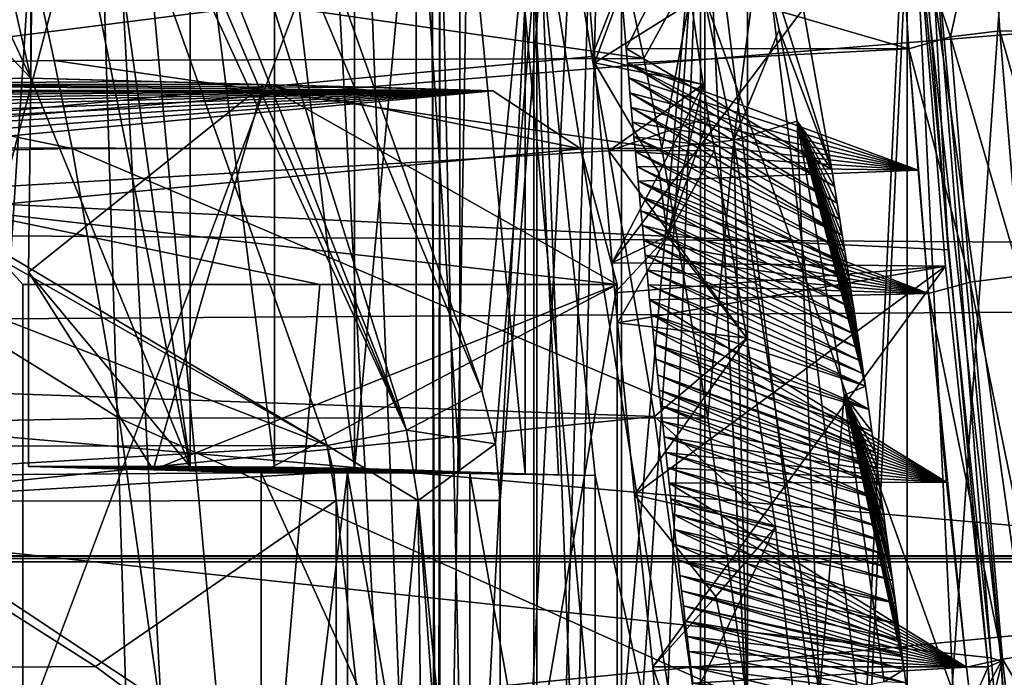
# Model space of a CAD drawing. Header units: metres. Extents: x -150 to 307, y -550 to 84.
# Tile 296 of 656: x 159.37 to 161.91, y 3.47 to 5.17. Entities that reach past the tile are written whole.
import ezdxf

# ---------------------------------------------------------------- set-up
doc = ezdxf.new("R2010")
doc.units = ezdxf.units.M
doc.layers.add('solid_26006363', color=7, linetype='CONTINUOUS')

msp = doc.modelspace()

# ---------------------------------------------------------------- linework, layer by layer
at = {"layer": 'solid_26006363'}
for points in [[(160.173294, 7.91509, 881.040771), (163.005783, 0, 884.608582), (163.03801, 8.683062, 884.179199)], [(159.745865, 6.515185, 845.87616), (160.563354, 4.211026, 844.958618), (160.922363, 7.986619, 844.555664)], [(160.052856, 7.810109, 843.772766), (160.922363, 7.986619, 844.555664), (160.922363, -7.986684, 844.555664)], [(160.563354, 4.211026, 844.958618), (160.598389, 4.074183, 844.919312), (160.922363, 7.986619, 844.555664)], [(160.598389, 4.074183, 844.919312), (160.610306, 3.92866, 844.905945), (160.922363, 7.986619, 844.555664)], [(160.922363, 7.986619, 844.555664), (160.610306, 1.76952, 844.905945), (160.700699, 0.888982, 844.804504)], [(160.610306, 3.92866, 844.905945), (160.610306, 1.76952, 844.905945), (160.922363, 7.986619, 844.555664)], [(160.922363, 7.986619, 844.555664), (160.700699, 0.888982, 844.804504), (160.730911, 0, 844.770569)], [(160.922363, 7.986619, 844.555664), (160.730911, 0, 844.770569), (160.922363, -7.986684, 844.555664)], [(160.173294, 7.91509, 881.040771), (157.596603, 7.150526, 878.147949), (158.081863, 0, 879.170471)], [(160.173294, 7.91509, 881.040771), (158.081863, 0, 879.170471), (160.48465, 0, 881.853455)], [(160.173294, 7.91509, 881.040771), (160.48465, 0, 881.853455), (163.005783, 0, 884.608582)], [(159.526001, 7.306393, 843.298401), (160.052856, 7.810109, 843.772766), (160.922363, -7.986684, 844.555664)], [(161.151321, -0.000012, 879.606384), (160.557312, 6.463857, 878.596375), (164.508316, 7.343033, 882.949463)], [(161.151321, -0.000012, 879.606384), (164.508316, 7.343033, 882.949463), (164.474091, -0.000047, 883.25061)], [(159.526001, 7.306393, 843.298401), (157.399704, 3.484916, 841.38385), (151.576767, 7.250385, 836.140869)], [(159.526001, 7.306393, 843.298401), (158.379044, 2.74818, 842.265686), (157.399704, 3.484916, 841.38385)], [(159.526001, 7.306393, 843.298401), (159.179871, 1.912961, 842.986755), (158.379044, 2.74818, 842.265686)], [(159.526001, 7.306393, 843.298401), (159.721054, 1.022776, 843.473999), (159.179871, 1.912961, 842.986755)], [(159.526001, 7.306393, 843.298401), (159.921051, 0, 843.654114), (159.721054, 1.022776, 843.473999)], [(159.526001, 7.306393, 843.298401), (160.922363, -7.986684, 844.555664), (159.921051, 0, 843.654114)], [(159.402023, 5.016229, 842.766235), (159.399994, 6.95196, 842.761536), (158.972992, 6.91801, 841.781494)], [(159.402023, 5.016229, 842.766235), (159.410858, 6.023843, 842.783875), (159.399994, 6.95196, 842.761536)], [(159.811951, 4.01638, 843.141235), (159.399994, 6.95196, 842.761536), (159.410858, 6.023843, 842.783875)], [(159.811951, 4.01638, 843.141235), (159.811951, 5.725, 843.141235), (159.399994, 6.95196, 842.761536)], [(159.402023, 5.016229, 842.766235), (158.513962, 6.919923, 840.727966), (158.512573, 5.951874, 840.72467)], [(159.402023, 5.016229, 842.766235), (158.972992, 6.91801, 841.781494), (158.513962, 6.919923, 840.727966)], [(159.659836, 6.365004, 845.915039), (160.563354, 4.211026, 844.958618), (159.745865, 6.515185, 845.87616)], [(158.133636, 0, 876.20166), (157.238983, 5.539485, 874.820862), (160.557312, 6.463857, 878.596375)], [(161.151321, -0.000012, 879.606384), (158.133636, 0, 876.20166), (160.557312, 6.463857, 878.596375)], [(160.368805, 4.10965, 845.039856), (159.659836, 6.365004, 845.915039), (159.525208, 6.246133, 845.887756)], [(160.368805, 4.10965, 845.039856), (160.563354, 4.211026, 844.958618), (159.659836, 6.365004, 845.915039)], [(160.368805, 4.10965, 845.039856), (159.525208, 6.246133, 845.887756), (159.465546, 6.213376, 845.851929)], [(160.368805, 4.10965, 845.039856), (159.465546, 6.213376, 845.851929), (159.413116, 6.187492, 845.801025)], [(159.413116, 6.187492, 845.801025), (156.619965, 6.182618, 843.338501), (160.164444, 4.069848, 844.957764)], [(160.368805, 4.10965, 845.039856), (159.413116, 6.187492, 845.801025), (160.164444, 4.069848, 844.957764)], [(160.164444, 4.069848, 844.957764), (156.619965, 6.182618, 843.338501), (157.694244, 5.479829, 843.784912)], [(159.811951, 4.01638, 843.141235), (159.410858, 6.023843, 842.783875), (159.402023, 5.016229, 842.766235)], [(159.402023, 5.016229, 842.766235), (158.512573, 5.951874, 840.72467), (158.507736, 5.000035, 840.722412)], [(160.916321, 5.309873, 839.554626), (160.934509, 5.092793, 839.476868), (161.287704, 5.777488, 840.569824)], [(160.934509, 5.092793, 839.476868), (161.463913, 4.780777, 840.36499), (161.287704, 5.777488, 840.569824)], [(161.278763, 5.373614, 840.5802), (161.287704, 5.777488, 840.569824), (161.463913, 4.780777, 840.36499)], [(160.028748, 4.014842, 843.216431), (159.811951, 5.725, 843.141235), (159.811951, 4.01638, 843.141235)], [(160.028793, 5.725, 843.216736), (159.811951, 5.725, 843.141235), (160.028748, 4.014842, 843.216431)], [(160.028793, 5.725, 843.216736), (160.028748, 4.014842, 843.216431), (160.235504, 4.011144, 843.116821)], [(160.235504, 5.725, 843.116821), (160.028793, 5.725, 843.216736), (160.235504, 4.011144, 843.116821)], [(160.235504, 4.011144, 843.116821), (160.393967, 4.006986, 842.938965), (160.393967, 5.725, 842.938965)], [(160.235504, 5.725, 843.116821), (160.235504, 4.011144, 843.116821), (160.393967, 5.725, 842.938965)], [(160.393967, 5.725, 842.938965), (160.393967, 4.006986, 842.938965), (160.506561, 4.002203, 842.672302)], [(160.506546, 5.725, 842.672241), (160.393967, 5.725, 842.938965), (160.506561, 4.002203, 842.672302)], [(160.506546, 5.725, 842.672241), (160.506561, 4.002203, 842.672302), (160.674362, 3.99718, 842.43634)], [(160.674362, 5.725, 842.43634), (160.506546, 5.725, 842.672241), (160.674362, 3.99718, 842.43634)], [(160.674362, 5.725, 842.43634), (160.854965, 3.992891, 842.268188), (161.246887, 2.184013, 842.060059)], [(161.247223, 5.725, 842.059937), (160.674362, 5.725, 842.43634), (161.246887, 2.184013, 842.060059)], [(160.674362, 5.725, 842.43634), (160.760742, 3.995026, 842.348083), (160.854965, 3.992891, 842.268188)], [(160.674362, 5.725, 842.43634), (160.674362, 3.99718, 842.43634), (160.760742, 3.995026, 842.348083)], [(161.247223, 5.725, 842.059937), (161.246887, 2.184013, 842.060059), (161.685516, 2.177182, 841.992981)], [(161.931549, 5.725, 842.020142), (161.247223, 5.725, 842.059937), (161.685516, 2.177182, 841.992981)], [(161.931549, 5.725, 842.020142), (161.685516, 2.177182, 841.992981), (162.121689, 2.172542, 842.074463)], [(161.679489, 5.63554, 838.311523), (161.763596, 4.57426, 837.967346), (144.096741, 5.427855, 813.089661)], [(160.434494, 5.65, 843.090576), (160.444702, 0.75, 843.040955), (160.449585, 0.75, 843.615356)], [(160.454636, 5.65, 843.635254), (160.434494, 5.65, 843.090576), (160.449585, 0.75, 843.615356)], [(160.434494, 5.65, 843.090576), (160.529572, 5.65, 842.792114), (160.444702, 0.75, 843.040955)], [(160.697189, 5.65, 842.525085), (160.697189, 0.75, 842.525085), (160.444702, 0.75, 843.040955)], [(160.529572, 5.65, 842.792114), (160.697189, 5.65, 842.525085), (160.444702, 0.75, 843.040955)], [(160.454636, 5.65, 843.635254), (160.449585, 0.75, 843.615356), (160.454437, -5.65, 843.634521)], [(160.454636, 5.65, 843.635254), (160.454437, -5.65, 843.634521), (160.704269, -5.65, 844.11908)], [(160.704666, 5.65, 844.119568), (160.454636, 5.65, 843.635254), (160.704269, -5.65, 844.11908)], [(161.126419, 5.65, 842.189148), (160.697189, -5.65, 842.525085), (160.697189, -0.75, 842.525085)], [(161.126419, 5.65, 842.189148), (161.126556, -5.65, 842.189087), (160.697189, -5.65, 842.525085)], [(161.126419, 5.65, 842.189148), (160.697189, -0.75, 842.525085), (160.697189, 0.75, 842.525085)], [(161.126419, 5.65, 842.189148), (160.697189, 0.75, 842.525085), (160.697189, 5.65, 842.525085)], [(160.704666, 5.65, 844.119568), (160.704269, -5.65, 844.11908), (161.136612, -5.65, 844.451233)], [(161.137024, 5.65, 844.451477), (160.704666, 5.65, 844.119568), (161.136612, -5.65, 844.451233)], [(161.126419, 5.65, 842.189148), (161.657791, 5.65, 842.06781), (161.126556, -5.65, 842.189087)], [(161.657791, 5.65, 842.06781), (161.658112, -5.65, 842.06781), (161.126556, -5.65, 842.189087)], [(161.137024, 5.65, 844.451477), (161.136612, -5.65, 844.451233), (161.669205, -5.65, 844.56781)], [(161.137024, 5.65, 844.451477), (161.522156, -2.5, 844.559753), (161.522156, 2.5, 844.559753)], [(161.137024, 5.65, 844.451477), (161.669205, -5.65, 844.56781), (161.522156, -2.5, 844.559753)], [(161.669525, 5.65, 844.56781), (161.137024, 5.65, 844.451477), (161.522156, 2.5, 844.559753)], [(161.822083, 2.5, 844.557678), (161.669525, 5.65, 844.56781), (161.522156, 2.5, 844.559753)], [(161.657791, 5.65, 842.06781), (162.190292, 5.65, 842.184143), (161.658112, -5.65, 842.06781)], [(162.190292, 5.65, 842.184143), (162.19072, -5.65, 842.184326), (161.658112, -5.65, 842.06781)], [(162.1129, 2.5, 844.484253), (162.200897, 5.65, 844.446472), (161.669525, 5.65, 844.56781)], [(161.822083, 2.5, 844.557678), (162.1129, 2.5, 844.484253), (161.669525, 5.65, 844.56781)], [(161.708664, 5.60386, 838.397339), (161.763596, 4.57426, 837.967346), (161.679489, 5.63554, 838.311523)], [(161.672211, 5.569407, 838.479248), (161.900085, 3.514943, 837.852051), (161.708664, 5.60386, 838.397339)], [(161.708664, 5.60386, 838.397339), (161.874268, 3.523559, 837.76416), (161.763596, 4.57426, 837.967346)], [(161.708664, 5.60386, 838.397339), (161.900085, 3.514943, 837.852051), (161.874268, 3.523559, 837.76416)], [(160.807968, 5.308866, 840.420044), (160.84639, 5.071762, 840.350037), (161.049133, 5.582755, 840.196228)], [(161.049133, 5.582755, 840.196228), (160.853378, 5.055662, 839.272949), (160.811417, 5.567238, 839.462036)], [(160.84639, 5.071762, 840.350037), (161.132767, 5, 840.018494), (161.049133, 5.582755, 840.196228)], [(161.049133, 5.582755, 840.196228), (161.132767, 5, 840.018494), (160.853378, 5.055662, 839.272949)], [(160.811417, 5.567238, 839.462036), (160.853378, 5.055662, 839.272949), (161.672211, 5.569407, 838.479248)], [(160.853378, 5.055662, 839.272949), (160.898331, 4.540698, 839.120972), (161.672211, 5.569407, 838.479248)], [(160.898331, 4.540698, 839.120972), (161.756729, 4.53235, 838.139099), (161.672211, 5.569407, 838.479248)], [(161.634201, 5.526793, 838.822754), (161.868347, 5.574111, 838.740356), (161.769577, 5.122843, 838.600159)], [(161.672211, 5.569407, 838.479248), (161.866547, 3.500595, 837.935547), (161.900085, 3.514943, 837.852051)], [(161.756729, 4.53235, 838.139099), (161.866547, 3.500595, 837.935547), (161.672211, 5.569407, 838.479248)], [(161.868347, 5.574111, 838.740356), (161.896759, 5.138646, 838.58252), (161.769577, 5.122843, 838.600159)], [(161.868347, 5.574111, 838.740356), (162.090057, 5.543905, 838.85437), (162.021423, 5.136633, 838.617737)], [(161.868347, 5.574111, 838.740356), (162.021423, 5.136633, 838.617737), (161.896759, 5.138646, 838.58252)], [(161.634201, 5.526793, 838.822754), (161.769577, 5.122843, 838.600159), (161.662399, 5.091743, 838.668335)], [(161.647552, 5.309936, 838.742676), (161.634201, 5.526793, 838.822754), (161.662399, 5.091743, 838.668335)], [(160.164444, 4.069848, 844.957764), (157.694244, 5.479829, 843.784912), (158.392883, 4.760378, 843.888794)], [(144.096741, 5.427855, 813.089661), (162.079758, 0.00009, 837.534241), (144.74527, 0.000066, 812.722778)], [(162.028412, 1.760756, 837.591553), (162.079758, 0.00009, 837.534241), (144.096741, 5.427855, 813.089661)], [(161.874268, 3.523559, 837.76416), (162.028412, 1.760756, 837.591553), (144.096741, 5.427855, 813.089661)], [(161.763596, 4.57426, 837.967346), (161.874268, 3.523559, 837.76416), (144.096741, 5.427855, 813.089661)], [(161.116882, 5.317044, 840.659119), (161.278763, 5.373614, 840.5802), (161.211792, 4.856637, 840.548767)], [(161.211792, 4.856637, 840.548767), (161.278763, 5.373614, 840.5802), (161.328735, 5.140478, 840.522095)], [(161.328735, 5.140478, 840.522095), (161.278763, 5.373614, 840.5802), (161.463913, 4.780777, 840.36499)], [(153.681335, 4.403815, 833.713623), (160.807968, 5.308866, 840.420044), (153.500961, 5.308879, 833.909729)], [(153.681335, 4.403815, 833.713623), (160.84639, 5.071762, 840.350037), (160.807968, 5.308866, 840.420044)], [(161.647552, 5.309936, 838.742676), (161.662399, 5.091743, 838.668335), (160.916321, 5.309873, 839.554626)], [(161.662399, 5.091743, 838.668335), (160.934509, 5.092793, 839.476868), (160.916321, 5.309873, 839.554626)], [(160.980301, 5.066715, 840.537476), (160.93187, 5.292717, 840.593811), (161.116882, 5.317044, 840.659119)], [(160.980301, 5.066715, 840.537476), (161.116882, 5.317044, 840.659119), (161.026093, 4.835557, 840.484192)], [(161.116882, 5.317044, 840.659119), (161.211792, 4.856637, 840.548767), (161.026093, 4.835557, 840.484192)], [(52.118008, 3.784486, 673.061707), (53.365746, 5.290247, 673.443176), (287.815277, 3.786167, -97.865639)], [(53.365746, 5.290247, 673.443176), (289.06488, 5.292864, -97.483597), (287.815277, 3.786167, -97.865639)], [(62.133198, 5.290247, 676.123657), (63.380936, 3.784486, 676.505127), (297.839539, 5.281072, -94.800919)], [(63.380936, 3.784486, 676.505127), (299.085419, 3.771021, -94.420006), (297.839539, 5.281072, -94.800919)], [(163.751846, 5.281072, -293.98172), (163.867737, 3.771021, -295.279388), (145.403244, 3.771021, -295.82962)], [(145.441666, 5.281072, -294.527374), (163.751846, 5.281072, -293.98172), (145.403244, 3.771021, -295.82962)], [(162.819397, 3.786167, -283.541016), (162.935638, 5.292864, -284.842529), (145.712204, 5.292864, -285.355774)], [(145.750732, 3.786167, -284.049652), (162.819397, 3.786167, -283.541016), (145.712204, 5.292864, -285.355774)], [(158.498703, 5.042408, 838.430359), (158.449554, 5.266979, 838.485535), (159.411758, 5.292717, 839.239441)], [(158.498703, 5.042408, 838.430359), (159.411758, 5.292717, 839.239441), (159.462173, 5.061935, 839.182861)], [(159.411758, 5.292717, 839.239441), (160.93187, 5.292717, 840.593811), (160.980301, 5.066715, 840.537476)], [(159.462173, 5.061935, 839.182861), (159.411758, 5.292717, 839.239441), (160.980301, 5.066715, 840.537476)], [(161.211792, 4.856637, 840.548767), (161.328735, 5.140478, 840.522095), (161.375259, 4.905668, 840.468018)], [(161.375259, 4.905668, 840.468018), (161.328735, 5.140478, 840.522095), (161.463913, 4.780777, 840.36499)], [(161.662399, 5.091743, 838.668335), (161.769577, 5.122843, 838.600159), (161.820557, 4.490536, 838.416077)], [(161.769577, 5.122843, 838.600159), (161.896759, 5.138646, 838.58252), (161.948822, 4.507416, 838.397156)], [(161.769577, 5.122843, 838.600159), (161.948822, 4.507416, 838.397156), (161.820557, 4.490536, 838.416077)], [(161.896759, 5.138646, 838.58252), (162.074585, 4.510001, 838.433411), (161.948822, 4.507416, 838.397156)], [(161.896759, 5.138646, 838.58252), (162.021423, 5.136633, 838.617737), (162.074585, 4.510001, 838.433411)], [(153.681335, 4.403815, 833.713623), (160.890305, 4.829214, 840.290955), (160.84639, 5.071762, 840.350037)], [(160.84639, 5.071762, 840.350037), (160.890305, 4.829214, 840.290955), (161.132767, 5, 840.018494)], [(160.937805, 5.054839, 839.463989), (161.463913, 4.780777, 840.36499), (160.934509, 5.092793, 839.476868)], [(160.937805, 5.054839, 839.463989), (160.934509, 5.092793, 839.476868), (161.662399, 5.091743, 838.668335)], [(160.937805, 5.054839, 839.463989), (161.662399, 5.091743, 838.668335), (161.686142, 4.779042, 838.572327)], [(161.662399, 5.091743, 838.668335), (161.820557, 4.490536, 838.416077), (161.712997, 4.462016, 838.487427)], [(161.686142, 4.779042, 838.572327), (161.662399, 5.091743, 838.668335), (161.712997, 4.462016, 838.487427)], [(158.498703, 5.042408, 838.430359), (159.462173, 5.061935, 839.182861), (159.507919, 4.835548, 839.131531)], [(159.462173, 5.061935, 839.182861), (160.980301, 5.066715, 840.537476), (161.026093, 4.835557, 840.484192)], [(159.462173, 5.061935, 839.182861), (161.026093, 4.835557, 840.484192), (159.507919, 4.835548, 839.131531)], [(161.019257, 4.772004, 839.571167), (160.898331, 4.540698, 839.120972), (160.853378, 5.055662, 839.272949)], [(161.132767, 5, 840.018494), (161.019257, 4.772004, 839.571167), (160.853378, 5.055662, 839.272949)], [(161.471039, 4.736973, 840.356689), (161.463913, 4.780777, 840.36499), (160.937805, 5.054839, 839.463989)], [(160.941132, 5.016898, 839.451233), (160.937805, 5.054839, 839.463989), (161.686142, 4.779042, 838.572327)], [(161.471039, 4.736973, 840.356689), (160.937805, 5.054839, 839.463989), (160.941132, 5.016898, 839.451233)], [(158.498703, 5.042408, 838.430359), (159.507919, 4.835548, 839.131531), (158.54509, 4.812788, 838.378296)], [(159.708252, 5.008008, 842.406494), (159.402023, 5.016229, 842.766235), (158.507736, 5.000035, 840.722412)], [(160.000824, 5.000002, 842.052917), (159.708252, 5.008008, 842.406494), (158.507736, 5.000035, 840.722412)], [(160.591232, 4.984029, 841.353271), (158.507736, 5.000035, 840.722412), (159.058044, 4.985361, 840.089417)], [(160.300949, 4.991913, 841.699585), (160.000824, 5.000002, 842.052917), (158.507736, 5.000035, 840.722412)], [(160.591232, 4.984029, 841.353271), (160.300949, 4.991913, 841.699585), (158.507736, 5.000035, 840.722412)], [(159.395645, 4.516304, 842.770325), (159.811951, 4.01638, 843.141235), (159.402023, 5.016229, 842.766235)], [(160.000824, 5.000002, 842.052917), (159.395645, 4.516304, 842.770325), (159.402023, 5.016229, 842.766235)], [(159.716705, 4.00778, 842.396301), (159.395645, 4.516304, 842.770325), (160.000824, 5.000002, 842.052917)], [(160.000824, 5.000002, 842.052917), (159.402023, 5.016229, 842.766235), (159.708252, 5.008008, 842.406494)], [(159.716705, 4.00778, 842.396301), (160.000824, 5.000002, 842.052917), (160.911667, 4.48462, 840.980774)], [(160.818054, 4.834728, 841.0896), (160.911667, 4.48462, 840.980774), (160.000824, 5.000002, 842.052917)], [(160.591232, 4.984029, 841.353271), (160.000824, 5.000002, 842.052917), (160.300949, 4.991913, 841.699585)], [(160.818054, 4.834728, 841.0896), (160.000824, 5.000002, 842.052917), (160.591232, 4.984029, 841.353271)], [(160.890305, 4.829214, 840.290955), (161.146988, 4.914966, 839.998962), (161.132767, 5, 840.018494)], [(160.944489, 4.97894, 839.438721), (160.941132, 5.016898, 839.451233), (161.686142, 4.779042, 838.572327)], [(161.477966, 4.694176, 840.348633), (160.941132, 5.016898, 839.451233), (160.944489, 4.97894, 839.438721)], [(161.477966, 4.694176, 840.348633), (161.471039, 4.736973, 840.356689), (160.941132, 5.016898, 839.451233)], [(161.132767, 5, 840.018494), (161.041061, 4.609619, 839.53302), (161.019257, 4.772004, 839.571167)], [(161.146988, 4.914966, 839.998962), (161.041061, 4.609619, 839.53302), (161.132767, 5, 840.018494)], [(160.591232, 4.984029, 841.353271), (159.020691, 4.86245, 839.643982), (159.018097, 4.83721, 839.606995)], [(160.818054, 4.834728, 841.0896), (160.591232, 4.984029, 841.353271), (159.018097, 4.83721, 839.606995)], [(160.591232, 4.984029, 841.353271), (159.023453, 4.885835, 839.683777), (159.020691, 4.86245, 839.643982)], [(160.591232, 4.984029, 841.353271), (159.026474, 4.90718, 839.726257), (159.023453, 4.885835, 839.683777)], [(160.591232, 4.984029, 841.353271), (159.029892, 4.92628, 839.771423), (159.026474, 4.90718, 839.726257)], [(160.591232, 4.984029, 841.353271), (159.03392, 4.942952, 839.819092), (159.029892, 4.92628, 839.771423)], [(160.591232, 4.984029, 841.353271), (159.037521, 4.954942, 839.860596), (159.03392, 4.942952, 839.819092)], [(160.591232, 4.984029, 841.353271), (159.041183, 4.965129, 839.903625), (159.037521, 4.954942, 839.860596)], [(160.591232, 4.984029, 841.353271), (159.044907, 4.973392, 839.94812), (159.041183, 4.965129, 839.903625)], [(160.591232, 4.984029, 841.353271), (159.048904, 4.979589, 839.994019), (159.044907, 4.973392, 839.94812)], [(160.591232, 4.984029, 841.353271), (159.053253, 4.983613, 840.041138), (159.048904, 4.979589, 839.994019)], [(160.591232, 4.984029, 841.353271), (159.058044, 4.985361, 840.089417), (159.053253, 4.983613, 840.041138)], [(160.947876, 4.940965, 839.426331), (160.944489, 4.97894, 839.438721), (161.686142, 4.779042, 838.572327)], [(161.48468, 4.652386, 840.34082), (160.944489, 4.97894, 839.438721), (160.947876, 4.940965, 839.426331)], [(161.48468, 4.652386, 840.34082), (161.477966, 4.694176, 840.348633), (160.944489, 4.97894, 839.438721)], [(160.951309, 4.902973, 839.414185), (160.947876, 4.940965, 839.426331), (161.686142, 4.779042, 838.572327)], [(161.49118, 4.611617, 840.333252), (160.947876, 4.940965, 839.426331), (160.951309, 4.902973, 839.414185)], [(161.49118, 4.611617, 840.333252), (161.48468, 4.652386, 840.34082), (160.947876, 4.940965, 839.426331)], [(160.890305, 4.829214, 840.290955), (161.162003, 4.829979, 839.980713), (161.146988, 4.914966, 839.998962)], [(160.954758, 4.864965, 839.402161), (160.951309, 4.902973, 839.414185), (161.686142, 4.779042, 838.572327)], [(161.49118, 4.611617, 840.333252), (160.951309, 4.902973, 839.414185), (160.954758, 4.864965, 839.402161)], [(161.146988, 4.914966, 839.998962), (161.162003, 4.829979, 839.980713), (161.041061, 4.609619, 839.53302)], [(161.211792, 4.856637, 840.548767), (161.375259, 4.905668, 840.468018), (161.432175, 3.427838, 840.291687)], [(161.375259, 4.905668, 840.468018), (161.463913, 4.780777, 840.36499), (161.471039, 4.736973, 840.356689)], [(161.375259, 4.905668, 840.468018), (161.471039, 4.736973, 840.356689), (161.477966, 4.694176, 840.348633)], [(161.375259, 4.905668, 840.468018), (161.477966, 4.694176, 840.348633), (161.48468, 4.652386, 840.34082)], [(161.375259, 4.905668, 840.468018), (161.48468, 4.652386, 840.34082), (161.49118, 4.611617, 840.333252)], [(161.375259, 4.905668, 840.468018), (161.49118, 4.611617, 840.333252), (161.497452, 4.571886, 840.325989)], [(161.375259, 4.905668, 840.468018), (161.497452, 4.571886, 840.325989), (161.50354, 4.533121, 840.318909)], [(161.375259, 4.905668, 840.468018), (161.50354, 4.533121, 840.318909), (161.509445, 4.495254, 840.312012)], [(161.375259, 4.905668, 840.468018), (161.509445, 4.495254, 840.312012), (161.515152, 4.458323, 840.30542)], [(161.375259, 4.905668, 840.468018), (161.515152, 4.458323, 840.30542), (161.520676, 4.422304, 840.29895)], [(161.375259, 4.905668, 840.468018), (161.520676, 4.422304, 840.29895), (161.526047, 4.387123, 840.292725)], [(161.375259, 4.905668, 840.468018), (161.526047, 4.387123, 840.292725), (161.53125, 4.352774, 840.286682)], [(161.375259, 4.905668, 840.468018), (161.53125, 4.352774, 840.286682), (161.536285, 4.31928, 840.280823)], [(161.375259, 4.905668, 840.468018), (161.536285, 4.31928, 840.280823), (161.541183, 4.286577, 840.275146)], [(161.375259, 4.905668, 840.468018), (161.541183, 4.286577, 840.275146), (161.545929, 4.254624, 840.269592)], [(161.375259, 4.905668, 840.468018), (161.545929, 4.254624, 840.269592), (161.550522, 4.223461, 840.264282)], [(161.495865, 4.199759, 840.32782), (161.375259, 4.905668, 840.468018), (161.550522, 4.223461, 840.264282)], [(161.432175, 3.427838, 840.291687), (161.375259, 4.905668, 840.468018), (161.495865, 4.199759, 840.32782)], [(160.958252, 4.826942, 839.390381), (160.954758, 4.864965, 839.402161), (161.686142, 4.779042, 838.572327)], [(161.497452, 4.571886, 840.325989), (160.954758, 4.864965, 839.402161), (160.958252, 4.826942, 839.390381)], [(161.497452, 4.571886, 840.325989), (161.49118, 4.611617, 840.333252), (160.954758, 4.864965, 839.402161)], [(161.144623, 4.14139, 840.346313), (161.026093, 4.835557, 840.484192), (161.211792, 4.856637, 840.548767)], [(161.144623, 4.14139, 840.346313), (161.211792, 4.856637, 840.548767), (161.246124, 3.413499, 840.228271)], [(161.211792, 4.856637, 840.548767), (161.432175, 3.427838, 840.291687), (161.246124, 3.413499, 840.228271)], [(153.681335, 4.403815, 833.713623), (161.007858, 4.144726, 840.156738), (160.890305, 4.829214, 840.290955)], [(158.54509, 4.812788, 838.378296), (159.507919, 4.835548, 839.131531), (159.628891, 4.140874, 838.995667)], [(160.818054, 4.834728, 841.0896), (159.018097, 4.83721, 839.606995), (159.206375, 4.679795, 839.625916)], [(160.818054, 4.834728, 841.0896), (159.206375, 4.679795, 839.625916), (160.911667, 4.48462, 840.980774)], [(159.507919, 4.835548, 839.131531), (161.026093, 4.835557, 840.484192), (161.144623, 4.14139, 840.346313)], [(159.628891, 4.140874, 838.995667), (159.507919, 4.835548, 839.131531), (161.144623, 4.14139, 840.346313)], [(160.890305, 4.829214, 840.290955), (161.24498, 4.346398, 839.885986), (161.162003, 4.829979, 839.980713)], [(161.007858, 4.144726, 840.156738), (161.24498, 4.346398, 839.885986), (160.890305, 4.829214, 840.290955)], [(160.961792, 4.788905, 839.378723), (160.958252, 4.826942, 839.390381), (161.686142, 4.779042, 838.572327)], [(161.50354, 4.533121, 840.318909), (160.958252, 4.826942, 839.390381), (160.961792, 4.788905, 839.378723)], [(161.50354, 4.533121, 840.318909), (161.497452, 4.571886, 840.325989), (160.958252, 4.826942, 839.390381)], [(161.041061, 4.609619, 839.53302), (161.162003, 4.829979, 839.980713), (161.24498, 4.346398, 839.885986)], [(158.665421, 4.122089, 838.243225), (158.54509, 4.812788, 838.378296), (159.628891, 4.140874, 838.995667)], [(161.019257, 4.772004, 839.571167), (161.041061, 4.609619, 839.53302), (160.898331, 4.540698, 839.120972)], [(160.965347, 4.750853, 839.36731), (160.961792, 4.788905, 839.378723), (161.686142, 4.779042, 838.572327)], [(161.509445, 4.495254, 840.312012), (160.961792, 4.788905, 839.378723), (160.965347, 4.750853, 839.36731)], [(161.509445, 4.495254, 840.312012), (161.50354, 4.533121, 840.318909), (160.961792, 4.788905, 839.378723)], [(160.965347, 4.750853, 839.36731), (161.686142, 4.779042, 838.572327), (161.712997, 4.462016, 838.487427)], [(160.164444, 4.069848, 844.957764), (158.392883, 4.760378, 843.888794), (158.753357, 4.067382, 843.713684)], [(160.968948, 4.712787, 839.356018), (160.965347, 4.750853, 839.36731), (161.712997, 4.462016, 838.487427)], [(161.515152, 4.458323, 840.30542), (160.965347, 4.750853, 839.36731), (160.968948, 4.712787, 839.356018)], [(161.515152, 4.458323, 840.30542), (161.509445, 4.495254, 840.312012), (160.965347, 4.750853, 839.36731)], [(160.97258, 4.674708, 839.344971), (160.968948, 4.712787, 839.356018), (161.712997, 4.462016, 838.487427)], [(161.520676, 4.422304, 840.29895), (160.968948, 4.712787, 839.356018), (160.97258, 4.674708, 839.344971)], [(161.520676, 4.422304, 840.29895), (161.515152, 4.458323, 840.30542), (160.968948, 4.712787, 839.356018)], [(159.206375, 4.679795, 839.625916), (159.381348, -4.48491, 839.719238), (159.381256, 4.485187, 839.719177)], [(159.206375, 4.679795, 839.625916), (159.206482, -4.679703, 839.625916), (159.381348, -4.48491, 839.719238)], [(160.145737, 4.484903, 840.349365), (160.911667, 4.48462, 840.980774), (159.206375, 4.679795, 839.625916)], [(159.206375, 4.679795, 839.625916), (159.381256, 4.485187, 839.719177), (160.145737, 4.484903, 840.349365)], [(160.976257, 4.636617, 839.334045), (160.97258, 4.674708, 839.344971), (161.712997, 4.462016, 838.487427)], [(161.526047, 4.387123, 840.292725), (160.97258, 4.674708, 839.344971), (160.976257, 4.636617, 839.334045)], [(161.526047, 4.387123, 840.292725), (161.520676, 4.422304, 840.29895), (160.97258, 4.674708, 839.344971)], [(160.97995, 4.598515, 839.323364), (160.976257, 4.636617, 839.334045), (161.712997, 4.462016, 838.487427)], [(161.53125, 4.352774, 840.286682), (160.976257, 4.636617, 839.334045), (160.97995, 4.598515, 839.323364)], [(161.53125, 4.352774, 840.286682), (161.526047, 4.387123, 840.292725), (160.976257, 4.636617, 839.334045)], [(161.041061, 4.609619, 839.53302), (160.90538, 4.463408, 839.101318), (160.898331, 4.540698, 839.120972)], [(161.041061, 4.609619, 839.53302), (160.912552, 4.386063, 839.082458), (160.90538, 4.463408, 839.101318)], [(161.041061, 4.609619, 839.53302), (161.24498, 4.346398, 839.885986), (160.912552, 4.386063, 839.082458)], [(160.983688, 4.5604, 839.312805), (160.97995, 4.598515, 839.323364), (161.712997, 4.462016, 838.487427)], [(161.536285, 4.31928, 840.280823), (160.97995, 4.598515, 839.323364), (160.983688, 4.5604, 839.312805)], [(161.536285, 4.31928, 840.280823), (161.53125, 4.352774, 840.286682), (160.97995, 4.598515, 839.323364)], [(160.898331, 4.540698, 839.120972), (160.90538, 4.463408, 839.101318), (161.756729, 4.53235, 838.139099)], [(160.987457, 4.522254, 839.30249), (160.983688, 4.5604, 839.312805), (161.712997, 4.462016, 838.487427)], [(161.541183, 4.286577, 840.275146), (160.983688, 4.5604, 839.312805), (160.987457, 4.522254, 839.30249)], [(161.541183, 4.286577, 840.275146), (161.536285, 4.31928, 840.280823), (160.983688, 4.5604, 839.312805)], [(159.395645, 4.516304, 842.770325), (159.395355, 4.01638, 842.770081), (159.811951, 4.01638, 843.141235)], [(159.716705, 4.00778, 842.396301), (159.395355, 4.01638, 842.770081), (159.395645, 4.516304, 842.770325)], [(160.90538, 4.463408, 839.101318), (160.912552, 4.386063, 839.082458), (161.756729, 4.53235, 838.139099)], [(160.912552, 4.386063, 839.082458), (160.955658, 3.943115, 838.989685), (161.756729, 4.53235, 838.139099)], [(160.955658, 3.943115, 838.989685), (161.003021, 3.50009, 838.921753), (161.756729, 4.53235, 838.139099)], [(160.991272, 4.48406, 839.292297), (160.987457, 4.522254, 839.30249), (161.712997, 4.462016, 838.487427)], [(161.545929, 4.254624, 840.269592), (160.987457, 4.522254, 839.30249), (160.991272, 4.48406, 839.292297)], [(161.545929, 4.254624, 840.269592), (161.541183, 4.286577, 840.275146), (160.987457, 4.522254, 839.30249)], [(161.003021, 3.50009, 838.921753), (161.866547, 3.500595, 837.935547), (161.756729, 4.53235, 838.139099)], [(161.712997, 4.462016, 838.487427), (161.820557, 4.490536, 838.416077), (161.903366, 3.520213, 838.236816)], [(161.820557, 4.490536, 838.416077), (161.948822, 4.507416, 838.397156), (162.015396, 3.537363, 838.209045)], [(161.820557, 4.490536, 838.416077), (162.015396, 3.537363, 838.209045), (161.903366, 3.520213, 838.236816)], [(160.145737, 4.484903, 840.349365), (159.381256, 4.485187, 839.719177), (159.381348, -4.48491, 839.719238)], [(160.911667, 4.48462, 840.980774), (160.145737, 4.484903, 840.349365), (159.381348, -4.48491, 839.719238)], [(160.911667, 4.48462, 840.980774), (159.381348, -4.48491, 839.719238), (160.911682, 1.975453, 840.980774)], [(159.994507, 4, 842.047058), (159.716705, 4.00778, 842.396301), (160.911667, 4.48462, 840.980774)], [(159.994507, 4, 842.047058), (160.911667, 4.48462, 840.980774), (160.911682, 1.975453, 840.980774)], [(160.995117, 4.44583, 839.282288), (160.991272, 4.48406, 839.292297), (161.712997, 4.462016, 838.487427)], [(161.550522, 4.223461, 840.264282), (160.991272, 4.48406, 839.292297), (160.995117, 4.44583, 839.282288)], [(161.550522, 4.223461, 840.264282), (161.545929, 4.254624, 840.269592), (160.991272, 4.48406, 839.292297)], [(160.995117, 4.44583, 839.282288), (161.712997, 4.462016, 838.487427), (161.75946, 3.975428, 838.381226)], [(161.712997, 4.462016, 838.487427), (161.903366, 3.520213, 838.236816), (161.811035, 3.499779, 838.305237)], [(161.75946, 3.975428, 838.381226), (161.712997, 4.462016, 838.487427), (161.811035, 3.499779, 838.305237)], [(160.998993, 4.407574, 839.272461), (160.995117, 4.44583, 839.282288), (161.75946, 3.975428, 838.381226)], [(161.550522, 4.223461, 840.264282), (160.995117, 4.44583, 839.282288), (160.998993, 4.407574, 839.272461)], [(153.828949, 3.423107, 833.554077), (161.007858, 4.144726, 840.156738), (153.681335, 4.403815, 833.713623)], [(161.24498, 4.346398, 839.885986), (160.955658, 3.943115, 838.989685), (160.912552, 4.386063, 839.082458)], [(161.002914, 4.369303, 839.262878), (160.998993, 4.407574, 839.272461), (161.75946, 3.975428, 838.381226)], [(161.559311, 4.16332, 840.254028), (160.998993, 4.407574, 839.272461), (161.002914, 4.369303, 839.262878)], [(161.559311, 4.16332, 840.254028), (161.550522, 4.223461, 840.264282), (160.998993, 4.407574, 839.272461)], [(161.006866, 4.331028, 839.253418), (161.002914, 4.369303, 839.262878), (161.75946, 3.975428, 838.381226)], [(161.559311, 4.16332, 840.254028), (161.002914, 4.369303, 839.262878), (161.006866, 4.331028, 839.253418)], [(161.24498, 4.346398, 839.885986), (161.319183, 3.859543, 839.80127), (160.955658, 3.943115, 838.989685)], [(161.007858, 4.144726, 840.156738), (161.319183, 3.859543, 839.80127), (161.24498, 4.346398, 839.885986)], [(161.010849, 4.292758, 839.244141), (161.006866, 4.331028, 839.253418), (161.75946, 3.975428, 838.381226)], [(161.567581, 4.106005, 840.244446), (161.006866, 4.331028, 839.253418), (161.010849, 4.292758, 839.244141)], [(161.567581, 4.106005, 840.244446), (161.559311, 4.16332, 840.254028), (161.006866, 4.331028, 839.253418)], [(161.015076, 4.252593, 839.234619), (161.010849, 4.292758, 839.244141), (161.75946, 3.975428, 838.381226)], [(161.575394, 4.051335, 840.235352), (161.010849, 4.292758, 839.244141), (161.015076, 4.252593, 839.234619)], [(161.575394, 4.051335, 840.235352), (161.567581, 4.106005, 840.244446), (161.010849, 4.292758, 839.244141)], [(161.019333, 4.21246, 839.225281), (161.015076, 4.252593, 839.234619), (161.75946, 3.975428, 838.381226)], [(161.581345, 4.00907, 840.228455), (161.015076, 4.252593, 839.234619), (161.019333, 4.21246, 839.225281)], [(161.581345, 4.00907, 840.228455), (161.575394, 4.051335, 840.235352), (161.015076, 4.252593, 839.234619)], [(160.368805, 4.10965, 845.039856), (160.598389, 4.074183, 844.919312), (160.563354, 4.211026, 844.958618)], [(161.023621, 4.172369, 839.216187), (161.019333, 4.21246, 839.225281), (161.75946, 3.975428, 838.381226)], [(161.587036, 3.96836, 840.221802), (161.019333, 4.21246, 839.225281), (161.023621, 4.172369, 839.216187)], [(161.587036, 3.96836, 840.221802), (161.581345, 4.00907, 840.228455), (161.019333, 4.21246, 839.225281)], [(161.495865, 4.199759, 840.32782), (161.550522, 4.223461, 840.264282), (161.559311, 4.16332, 840.254028)], [(161.432175, 3.427838, 840.291687), (161.495865, 4.199759, 840.32782), (161.598862, 3.461558, 840.208069)], [(161.495865, 4.199759, 840.32782), (161.559311, 4.16332, 840.254028), (161.567581, 4.106005, 840.244446)], [(161.495865, 4.199759, 840.32782), (161.567581, 4.106005, 840.244446), (161.575394, 4.051335, 840.235352)], [(161.495865, 4.199759, 840.32782), (161.575394, 4.051335, 840.235352), (161.581345, 4.00907, 840.228455)], [(161.495865, 4.199759, 840.32782), (161.581345, 4.00907, 840.228455), (161.587036, 3.96836, 840.221802)], [(161.495865, 4.199759, 840.32782), (161.587036, 3.96836, 840.221802), (161.592468, 3.929209, 840.215515)], [(161.495865, 4.199759, 840.32782), (161.592468, 3.929209, 840.215515), (161.597641, 3.891506, 840.209473)], [(161.495865, 4.199759, 840.32782), (161.597641, 3.891506, 840.209473), (161.602585, 3.855253, 840.203735)], [(161.495865, 4.199759, 840.32782), (161.602585, 3.855253, 840.203735), (161.6073, 3.820348, 840.198242)], [(161.495865, 4.199759, 840.32782), (161.6073, 3.820348, 840.198242), (161.611816, 3.786791, 840.192993)], [(161.495865, 4.199759, 840.32782), (161.611816, 3.786791, 840.192993), (161.616135, 3.754467, 840.187988)], [(161.495865, 4.199759, 840.32782), (161.616135, 3.754467, 840.187988), (161.62027, 3.723351, 840.183167)], [(161.495865, 4.199759, 840.32782), (161.62027, 3.723351, 840.183167), (161.628021, 3.664539, 840.174133)], [(161.495865, 4.199759, 840.32782), (161.628021, 3.664539, 840.174133), (161.635162, 3.610026, 840.165894)], [(161.495865, 4.199759, 840.32782), (161.635162, 3.610026, 840.165894), (161.640533, 3.568674, 840.159607)], [(161.495865, 4.199759, 840.32782), (161.640533, 3.568674, 840.159607), (161.645554, 3.529791, 840.153809)], [(161.495865, 4.199759, 840.32782), (161.645554, 3.529791, 840.153809), (161.650238, 3.493218, 840.148315)], [(161.598862, 3.461558, 840.208069), (161.495865, 4.199759, 840.32782), (161.650238, 3.493218, 840.148315)], [(161.027954, 4.132335, 839.207336), (161.023621, 4.172369, 839.216187), (161.75946, 3.975428, 838.381226)], [(161.592468, 3.929209, 840.215515), (161.023621, 4.172369, 839.216187), (161.027954, 4.132335, 839.207336)], [(161.592468, 3.929209, 840.215515), (161.587036, 3.96836, 840.221802), (161.023621, 4.172369, 839.216187)], [(153.828949, 3.423107, 833.554077), (161.109436, 3.423107, 840.040771), (161.007858, 4.144726, 840.156738)], [(158.665421, 4.122089, 838.243225), (159.628891, 4.140874, 838.995667), (159.732407, 3.413499, 838.879578)], [(159.628891, 4.140874, 838.995667), (161.144623, 4.14139, 840.346313), (161.246124, 3.413499, 840.228271)], [(159.628891, 4.140874, 838.995667), (161.246124, 3.413499, 840.228271), (159.732407, 3.413499, 838.879578)], [(161.007858, 4.144726, 840.156738), (161.109436, 3.423107, 840.040771), (161.319183, 3.859543, 839.80127)], [(161.032303, 4.092368, 839.198608), (161.027954, 4.132335, 839.207336), (161.75946, 3.975428, 838.381226)], [(161.592468, 3.929209, 840.215515), (161.027954, 4.132335, 839.207336), (161.032303, 4.092368, 839.198608)], [(158.665421, 4.122089, 838.243225), (159.732407, 3.413499, 838.879578), (158.768448, 3.397873, 838.127625)], [(160.368805, 4.10965, 845.039856), (160.164444, 4.069848, 844.957764), (160.399124, 3.92866, 845.006104)], [(160.368805, 4.10965, 845.039856), (160.399124, 3.92866, 845.006104), (160.598389, 4.074183, 844.919312)], [(161.036697, 4.052482, 839.190186), (161.032303, 4.092368, 839.198608), (161.75946, 3.975428, 838.381226)], [(161.597641, 3.891506, 840.209473), (161.032303, 4.092368, 839.198608), (161.036697, 4.052482, 839.190186)], [(161.597641, 3.891506, 840.209473), (161.592468, 3.929209, 840.215515), (161.032303, 4.092368, 839.198608)], [(160.164444, 4.069848, 844.957764), (158.753357, 4.067382, 843.713684), (158.809311, 3.991611, 843.725586)], [(160.181992, 4.001432, 844.93811), (160.164444, 4.069848, 844.957764), (158.809311, 3.991611, 843.725586)], [(160.164444, 4.069848, 844.957764), (160.187927, 3.928661, 844.931396), (160.399124, 3.92866, 845.006104)], [(160.181992, 4.001432, 844.93811), (160.187927, 3.928661, 844.931396), (160.164444, 4.069848, 844.957764)], [(160.399124, 3.92866, 845.006104), (160.610306, 3.92866, 844.905945), (160.598389, 4.074183, 844.919312)], [(161.041107, 4.012686, 839.181946), (161.036697, 4.052482, 839.190186), (161.75946, 3.975428, 838.381226)], [(161.602585, 3.855253, 840.203735), (161.036697, 4.052482, 839.190186), (161.041107, 4.012686, 839.181946)], [(161.602585, 3.855253, 840.203735), (161.597641, 3.891506, 840.209473), (161.036697, 4.052482, 839.190186)], [(159.55011, 4.012142, 842.582764), (159.811951, 4.01638, 843.141235), (159.395355, 4.01638, 842.770081)], [(159.716705, 4.00778, 842.396301), (159.55011, 4.012142, 842.582764), (159.395355, 4.01638, 842.770081)], [(160.028748, 4.014842, 843.216431), (159.811951, 4.01638, 843.141235), (159.55011, 4.012142, 842.582764)], [(160.235504, 4.011144, 843.116821), (160.028748, 4.014842, 843.216431), (159.55011, 4.012142, 842.582764)], [(160.235504, 4.011144, 843.116821), (159.55011, 4.012142, 842.582764), (159.716705, 4.00778, 842.396301)], [(160.235504, 4.011144, 843.116821), (159.716705, 4.00778, 842.396301), (160.393967, 4.006986, 842.938965)], [(159.849808, 4.003949, 842.221191), (160.393967, 4.006986, 842.938965), (159.716705, 4.00778, 842.396301)], [(159.849808, 4.003949, 842.221191), (159.716705, 4.00778, 842.396301), (159.994507, 4, 842.047058)], [(159.849808, 4.003949, 842.221191), (160.506561, 4.002203, 842.672302), (160.393967, 4.006986, 842.938965)], [(161.045563, 3.972951, 839.173889), (161.041107, 4.012686, 839.181946), (161.75946, 3.975428, 838.381226)], [(161.6073, 3.820348, 840.198242), (161.041107, 4.012686, 839.181946), (161.045563, 3.972951, 839.173889)], [(161.6073, 3.820348, 840.198242), (161.602585, 3.855253, 840.203735), (161.041107, 4.012686, 839.181946)], [(160.181992, 4.001432, 844.93811), (158.809311, 3.991611, 843.725586), (158.900513, 3.926422, 843.796387)], [(160.181992, 4.001432, 844.93811), (158.900513, 3.926422, 843.796387), (160.187927, 3.928661, 844.931396)], [(159.849808, 4.003949, 842.221191), (159.994507, 4, 842.047058), (160.506561, 4.002203, 842.672302)], [(159.994507, 4, 842.047058), (160.217194, 4, 842.245483), (160.506561, 4.002203, 842.672302)], [(159.994507, 2.196539, 842.047058), (159.994507, 4, 842.047058), (160.911682, 1.975453, 840.980774)], [(159.994507, 2.196539, 842.047058), (160.217194, 4, 842.245483), (159.994507, 4, 842.047058)], [(159.994507, 2.196539, 842.047058), (160.217178, 2.196539, 842.245483), (160.217194, 4, 842.245483)], [(160.531982, 2.195331, 842.371826), (160.217194, 4, 842.245483), (160.217178, 2.196539, 842.245483)], [(160.217194, 4, 842.245483), (160.532043, 3.997986, 842.37146), (160.506561, 4.002203, 842.672302)], [(160.531982, 2.195331, 842.371826), (160.532043, 3.997986, 842.37146), (160.217194, 4, 842.245483)], [(160.532043, 3.997986, 842.37146), (160.674362, 3.99718, 842.43634), (160.506561, 4.002203, 842.672302)], [(160.531982, 2.195331, 842.371826), (160.854965, 2.192266, 842.268188), (160.532043, 3.997986, 842.37146)], [(160.532043, 3.997986, 842.37146), (160.854965, 2.192266, 842.268188), (160.854965, 3.992891, 842.268188)], [(160.532043, 3.997986, 842.37146), (160.854965, 3.992891, 842.268188), (160.760742, 3.995026, 842.348083)], [(160.532043, 3.997986, 842.37146), (160.760742, 3.995026, 842.348083), (160.674362, 3.99718, 842.43634)], [(160.854965, 3.992891, 842.268188), (160.854965, 2.192266, 842.268188), (161.246887, 2.184013, 842.060059)], [(161.045563, 3.972951, 839.173889), (161.75946, 3.975428, 838.381226), (161.811035, 3.499779, 838.305237)], [(161.050034, 3.933266, 839.166077), (161.045563, 3.972951, 839.173889), (161.811035, 3.499779, 838.305237)], [(161.611816, 3.786791, 840.192993), (161.045563, 3.972951, 839.173889), (161.050034, 3.933266, 839.166077)], [(161.611816, 3.786791, 840.192993), (161.6073, 3.820348, 840.198242), (161.045563, 3.972951, 839.173889)], [(161.165176, 3.681118, 839.362793), (161.003021, 3.50009, 838.921753), (160.955658, 3.943115, 838.989685)], [(161.319183, 3.859543, 839.80127), (161.165176, 3.681118, 839.362793), (160.955658, 3.943115, 838.989685)], [(161.05455, 3.893631, 839.158447), (161.050034, 3.933266, 839.166077), (161.811035, 3.499779, 838.305237)], [(161.616135, 3.754467, 840.187988), (161.050034, 3.933266, 839.166077), (161.05455, 3.893631, 839.158447)], [(161.616135, 3.754467, 840.187988), (161.611816, 3.786791, 840.192993), (161.050034, 3.933266, 839.166077)], [(157.399704, 3.484916, 841.38385), (159.568192, 3.500863, 844.38501), (158.900513, 3.926422, 843.796387)], [(160.187927, 3.928661, 844.931396), (158.900513, 3.926422, 843.796387), (159.568192, 3.500863, 844.38501)], [(160.187927, 3.928661, 844.931396), (159.568192, 3.500863, 844.38501), (160.187927, 3.041404, 844.931396)], [(160.187927, 3.928661, 844.931396), (160.187927, 3.041404, 844.931396), (160.302155, 2.883569, 844.994324)], [(160.399124, 3.92866, 845.006104), (160.187927, 3.928661, 844.931396), (160.302155, 2.883569, 844.994324)], [(160.399124, 3.92866, 845.006104), (160.302155, 2.883569, 844.994324), (160.413849, 2.624246, 845.005127)], [(160.399124, 3.92866, 845.006104), (160.413849, 2.624246, 845.005127), (160.51973, 2.260967, 844.975037)], [(160.399124, 3.92866, 845.006104), (160.51973, 2.260967, 844.975037), (160.610306, 1.76952, 844.905945)], [(160.399124, 3.92866, 845.006104), (160.610306, 1.76952, 844.905945), (160.610306, 3.92866, 844.905945)], [(161.059082, 3.854048, 839.151062), (161.05455, 3.893631, 839.158447), (161.811035, 3.499779, 838.305237)], [(161.62027, 3.723351, 840.183167), (161.05455, 3.893631, 839.158447), (161.059082, 3.854048, 839.151062)], [(161.62027, 3.723351, 840.183167), (161.616135, 3.754467, 840.187988), (161.05455, 3.893631, 839.158447)], [(161.063644, 3.814517, 839.14386), (161.059082, 3.854048, 839.151062), (161.811035, 3.499779, 838.305237)], [(161.628021, 3.664539, 840.174133), (161.059082, 3.854048, 839.151062), (161.063644, 3.814517, 839.14386)], [(161.628021, 3.664539, 840.174133), (161.62027, 3.723351, 840.183167), (161.059082, 3.854048, 839.151062)], [(161.109436, 3.423107, 840.040771), (161.521957, 1.960791, 839.569702), (161.319183, 3.859543, 839.80127)], [(161.521957, 1.960791, 839.569702), (161.165176, 3.681118, 839.362793), (161.319183, 3.859543, 839.80127)], [(161.068237, 3.775039, 839.136902), (161.063644, 3.814517, 839.14386), (161.811035, 3.499779, 838.305237)], [(161.628021, 3.664539, 840.174133), (161.063644, 3.814517, 839.14386), (161.068237, 3.775039, 839.136902)], [(51.326496, 1.972128, 672.819702), (52.118008, 3.784486, 673.061707), (287.022736, 1.972128, -98.107941)], [(52.118008, 3.784486, 673.061707), (287.815277, 3.786167, -97.865639), (287.022736, 1.972128, -98.107941)], [(63.380936, 3.784486, 676.505127), (64.172447, 1.972128, 676.747131), (299.085419, 3.771021, -94.420006)], [(162.745682, 1.972128, -282.715546), (162.819397, 3.786167, -283.541016), (145.750732, 3.786167, -284.049652)], [(145.775177, 1.972128, -283.221252), (162.745682, 1.972128, -282.715546), (145.750732, 3.786167, -284.049652)], [(64.172447, 1.972128, 676.747131), (299.873505, 1.954857, -94.17907), (299.085419, 3.771021, -94.420006)], [(163.867737, 3.771021, -295.279388), (163.94104, 1.954857, -296.10022), (145.378952, 1.954857, -296.653351)], [(145.403244, 3.771021, -295.82962), (163.867737, 3.771021, -295.279388), (145.378952, 1.954857, -296.653351)], [(161.072861, 3.735615, 839.130066), (161.068237, 3.775039, 839.136902), (161.811035, 3.499779, 838.305237)], [(161.635162, 3.610026, 840.165894), (161.068237, 3.775039, 839.136902), (161.072861, 3.735615, 839.130066)], [(161.635162, 3.610026, 840.165894), (161.628021, 3.664539, 840.174133), (161.068237, 3.775039, 839.136902)], [(161.077515, 3.696244, 839.123535), (161.072861, 3.735615, 839.130066), (161.811035, 3.499779, 838.305237)], [(161.640533, 3.568674, 840.159607), (161.072861, 3.735615, 839.130066), (161.077515, 3.696244, 839.123535)], [(161.640533, 3.568674, 840.159607), (161.635162, 3.610026, 840.165894), (161.072861, 3.735615, 839.130066)], [(161.521957, 1.960791, 839.569702), (161.003021, 3.50009, 838.921753), (161.165176, 3.681118, 839.362793)], [(161.082199, 3.656929, 839.117126), (161.077515, 3.696244, 839.123535), (161.811035, 3.499779, 838.305237)], [(161.645554, 3.529791, 840.153809), (161.077515, 3.696244, 839.123535), (161.082199, 3.656929, 839.117126)], [(161.645554, 3.529791, 840.153809), (161.640533, 3.568674, 840.159607), (161.077515, 3.696244, 839.123535)], [(161.086899, 3.617669, 839.110962), (161.082199, 3.656929, 839.117126), (161.811035, 3.499779, 838.305237)], [(161.650238, 3.493218, 840.148315), (161.082199, 3.656929, 839.117126), (161.086899, 3.617669, 839.110962)], [(161.650238, 3.493218, 840.148315), (161.645554, 3.529791, 840.153809), (161.082199, 3.656929, 839.117126)], [(161.091629, 3.578464, 839.10498), (161.086899, 3.617669, 839.110962), (161.811035, 3.499779, 838.305237)], [(161.654572, 3.458789, 840.143311), (161.086899, 3.617669, 839.110962), (161.091629, 3.578464, 839.10498)], [(161.654572, 3.458789, 840.143311), (161.650238, 3.493218, 840.148315), (161.086899, 3.617669, 839.110962)], [(161.09639, 3.539317, 839.099243), (161.091629, 3.578464, 839.10498), (161.811035, 3.499779, 838.305237)], [(161.658569, 3.426376, 840.138672), (161.091629, 3.578464, 839.10498), (161.09639, 3.539317, 839.099243)], [(161.658569, 3.426376, 840.138672), (161.654572, 3.458789, 840.143311), (161.091629, 3.578464, 839.10498)], [(161.101166, 3.500226, 839.093689), (161.09639, 3.539317, 839.099243), (161.811035, 3.499779, 838.305237)], [(161.658569, 3.426376, 840.138672), (161.09639, 3.539317, 839.099243), (161.101166, 3.500226, 839.093689)], [(161.903366, 3.520213, 838.236816), (162.015396, 3.537363, 838.209045), (162.044495, 3.283423, 838.176086)], [(157.399704, 3.484916, 841.38385), (160.187927, 3.041404, 844.931396), (159.568192, 3.500863, 844.38501)], [(161.131653, 1.811814, 838.777832), (161.866547, 3.500595, 837.935547), (161.003021, 3.50009, 838.921753)], [(161.131653, 1.811814, 838.777832), (161.003021, 3.50009, 838.921753), (161.521957, 1.960791, 839.569702)], [(161.106247, 3.458331, 839.087952), (161.101166, 3.500226, 839.093689), (161.811035, 3.499779, 838.305237)], [(161.665604, 3.367141, 840.130493), (161.658569, 3.426376, 840.138672), (161.101166, 3.500226, 839.093689)], [(161.106247, 3.458331, 839.087952), (161.665604, 3.367141, 840.130493), (161.101166, 3.500226, 839.093689)], [(161.106247, 3.458331, 839.087952), (161.811035, 3.499779, 838.305237), (161.825729, 3.374601, 838.288757)], [(161.131653, 1.811814, 838.777832), (162.019119, 1.755676, 837.76416), (161.866547, 3.500595, 837.935547)], [(161.825729, 3.374601, 838.288757), (161.811035, 3.499779, 838.305237), (161.903366, 3.520213, 838.236816)], [(161.825729, 3.374601, 838.288757), (161.903366, 3.520213, 838.236816), (161.839905, 3.248673, 838.272705)], [(161.903366, 3.520213, 838.236816), (161.932327, 3.267493, 838.203979), (161.839905, 3.248673, 838.272705)], [(161.900085, 3.514943, 837.852051), (161.866547, 3.500595, 837.935547), (162.104706, 0.000019, 837.623535)], [(161.866547, 3.500595, 837.935547), (162.070404, 0.00002, 837.706604), (162.104706, 0.000019, 837.623535)], [(161.866547, 3.500595, 837.935547), (162.019119, 1.755676, 837.76416), (162.070404, 0.00002, 837.706604)], [(161.900085, 3.514943, 837.852051), (162.028412, 1.760756, 837.591553), (161.874268, 3.523559, 837.76416)], [(161.900085, 3.514943, 837.852051), (162.079758, 0.00009, 837.534241), (162.028412, 1.760756, 837.591553)], [(161.900085, 3.514943, 837.852051), (162.104706, 0.000019, 837.623535), (162.079758, 0.00009, 837.534241)], [(161.903366, 3.520213, 838.236816), (162.044495, 3.283423, 838.176086), (161.932327, 3.267493, 838.203979)], [(157.399704, 3.484916, 841.38385), (158.379044, 2.74818, 842.265686), (160.187927, 3.041404, 844.931396)], [(161.598862, 3.461558, 840.208069), (161.650238, 3.493218, 840.148315), (161.654572, 3.458789, 840.143311)]]:
    msp.add_3dface(points, dxfattribs=at)

doc.saveas('drawing.dxf')
